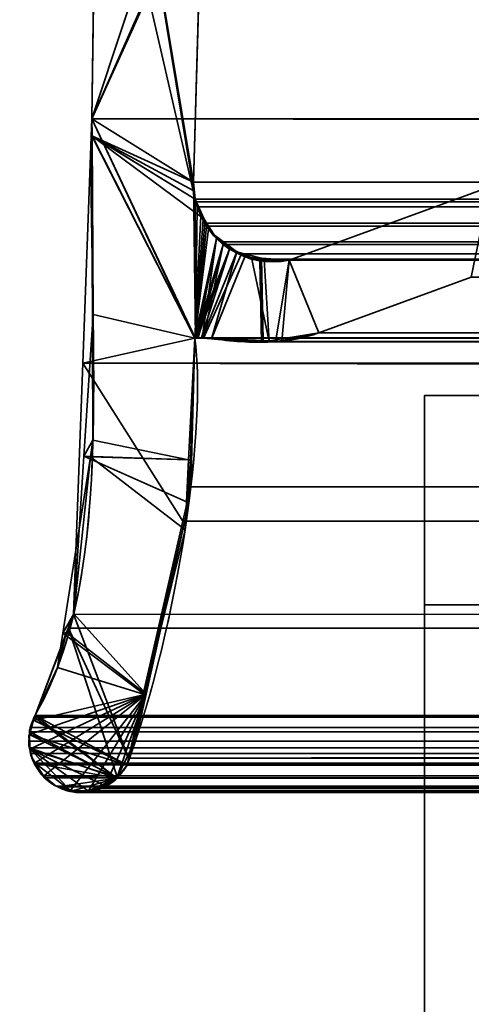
# Model space of a CAD drawing. Header units: millimetres. Extents: x -503 to 6703, y -110 to 193.
# Tile 705 of 1056: x 2587.14 to 2591.45, y -5.82 to 3.59. Entities that reach past the tile are written whole.
import ezdxf

# ---------------------------------------------------------------- set-up
doc = ezdxf.new("R2010")
doc.units = ezdxf.units.MM
doc.layers.add('151', color=7, linetype='Continuous', true_color=0xffffff)

# ---------------------------------------------------------------- blocks, each defined once
blk = doc.blocks.new('UG_SURFACE_003')
at = {"layer": '151', "color": 252, "linetype": 'Continuous', "lineweight": 35}
for points in [[(3602.5, -14, 2212.25), (3602.5, 174.4, 2212.25), (2397.5, 174.4, 2212.25), (2397.5, -14, 2212.25)], [(2547.4999, -14, 2062.2499), (2547.4999, 174.4, 2062.2499), (3452.5001, 174.4, 2062.2499), (3452.5001, -14, 2062.2499)]]:
    blk.add_3dface(points, dxfattribs=at)
blk = doc.blocks.new('UG_SURFACE_241')
at = {"layer": '151', "color": 35, "linetype": 'Continuous', "lineweight": 35}
for points in [[(2591.0001, 0, 2), (3408.9999, 0, 2), (3408.9999, -2), (2591.0001, -2)], [(2591.0001, 0, 1027), (2635.9999, 0, 1031.9999), (2635.9999, 0, 1015)], [(2591.0001, 0, 1027), (2636.7612, 0, 1035.8268), (2635.9999, 0, 1031.9999)], [(2635.9999, 0, 1015), (2636.7612, 0, 1011.1731), (2591.0001, 0, 1027)], [(2591.0001, 0, 1027), (2591.0001, 0, 2017), (2636.4894, 0, 1107.0901), (2636.0548, 0, 1102.9547)], [(2636.0548, 0, 1102.9547), (2638.9289, 0, 1039.0711), (2636.7612, 0, 1035.8268), (2591.0001, 0, 1027)], [(3408.9999, 0, 2), (2591.0001, 0, 2), (2642.1731, 0, 1005.7611), (2645.9999, 0, 1005)], [(2636.7612, 0, 1011.1731), (2638.9289, 0, 1007.929), (2591.0001, 0, 2), (2591.0001, 0, 1027)], [(2638.9289, 0, 1007.929), (2642.1731, 0, 1005.7611), (2591.0001, 0, 2)], [(2591.0001, 0, 2017), (2645.9999, 0, 1114), (2641.9327, 0, 1113.1355)], [(2641.9327, 0, 1113.1355), (2638.5686, 0, 1110.6913), (2591.0001, 0, 2017)], [(2638.5686, 0, 1110.6913), (2636.4894, 0, 1107.0901), (2591.0001, 0, 2017)], [(2650.0673, 0, 1113.1355), (2645.9999, 0, 1114), (2591.0001, 0, 2017), (3408.9999, 0, 2017)], [(2591.0001, 0, 2), (2591.0001, -2), (2591.0001, -9), (2591.0001, -9, 977)], [(2591.0001, -9, 977), (2591.0001, 0, 1027), (2591.0001, 0, 2)], [(3408.9999, -9, 2017), (3408.9999, 0, 2017), (2591.0001, 0, 2017), (2591.0001, -9, 2017)], [(2591.0001, 0, 1027), (2591.0001, -16.6489, 982.7361), (2591.0001, -18.1684, 983.4126), (2591.0001, -16.0274, 1012.5227)], [(2591.0001, 0, 1027), (2591.0001, -15.5359, 981.5), (2591.0001, -16.6489, 982.7361)], [(2591.0001, -16.0274, 1012.5227), (2591.0001, -16.6699, 1014.5), (2591.0001, 0, 1027)], [(2591.0001, 0, 1027), (2591.0001, -9, 977), (2591.0001, -15.0219, 979.9181), (2591.0001, -15.5359, 981.5)], [(2591.0001, -24.75, 1027), (2591.0001, 0, 1027), (2591.0001, -18.0611, 1016.0451), (2591.0001, -19.9604, 1016.8908)], [(2591.0001, -16.6699, 1014.5), (2591.0001, -18.0611, 1016.0451), (2591.0001, 0, 1027)], [(2591.0001, 0, 1027), (2591.0001, -17, 1036.9999), (2591.0001, -17, 1067), (2591.0001, -9, 1192)], [(2591.0001, 0, 1027), (2591.0001, -24.75, 1027), (2591.0001, -24.5, 1036.9999), (2591.0001, -17, 1036.9999)], [(2591.0001, -9, 1192), (2591.0001, -9, 2017), (2591.0001, 0, 2017), (2591.0001, 0, 1027)], [(3408.9999, -2), (3408.9999, -9), (2591.0001, -9), (2591.0001, -2)]]:
    blk.add_3dface(points, dxfattribs=at)
blk = doc.blocks.new('UG_SURFACE_268')
at = {"layer": '151', "color": 252, "linetype": 'Continuous', "lineweight": 35}
for points in [[(2585.5, -25.92, 2021.75), (3414.5, -25.92, 2021.75), (3414.5, 14.42, 2021.75), (2585.5, 14.42, 2021.75)], [(2586.9999, -25.92, 2020.2501), (2586.9999, 14.42, 2020.2501), (3413.0001, 14.42, 2020.2501), (3413.0001, -25.92, 2020.2501)]]:
    blk.add_3dface(points, dxfattribs=at)
blk = doc.blocks.new('UG_SURFACE_296')
at = {"layer": '151', "color": 7, "linetype": 'Continuous', "lineweight": 35}
for points in [[(2588.8116, 1.8784, 2018.4383), (2587.9111, 7.3541, 2019.3388), (2587.868, 6.0177, 2019.3822), (2587.8716, 5.9608, 2019.3784)], [(2587.9111, 7.3541, 2019.3388), (2588.799, 1.9593, 2018.451), (2588.7952, 2.0412, 2018.4548)], [(2587.9111, 7.3541, 2019.3388), (2588.8116, 1.8784, 2018.4383), (2588.799, 1.9593, 2018.451)], [(2588.7952, 2.0412, 2018.4548), (2588.8777, 4.9715, 2018.3723), (2587.9111, 7.3541, 2019.3388)], [(2587.8251, 2.6459, -7.75), (2589.0734, 6.4097, -7.75), (2588.9108, 5.1239, -7.75), (2588.9032, 5.0887, -7.75)], [(2589.0734, 6.4097, -7.75), (2587.8251, 2.6459, -7.75), (2587.8716, 5.9608, -7.75)], [(2587.8251, 2.6459, 2019.4249), (2587.8716, 5.9608, 2019.3784), (2587.8716, 5.9608, -7.75), (2587.8251, 2.6459, -7.75)], [(2587.8716, 5.9608, 2019.3784), (2587.8251, 2.6459, 2019.4249), (2587.826, 2.4847, 2019.424), (2588.8116, 1.8784, 2018.4383)], [(2588.9032, 5.0887, -7.75), (2588.8777, 4.9715, -7.75), (2587.8251, 2.6459, -7.75)], [(2588.8777, 4.9715, -7.75), (2588.7952, 2.0412, -7.75), (2587.8255, 2.4846, -7.75), (2587.8251, 2.6459, -7.75)], [(2588.7952, 2.0412, -7.75), (2588.8777, 4.9715, -7.75), (2588.8777, 4.9715, 2018.3723), (2588.7952, 2.0412, 2018.4548)], [(2587.8251, 2.6459, -7.75), (2587.8255, 2.4846, -7.75), (2587.826, 2.4847, 2019.424)], [(2587.826, 2.4847, 2019.424), (2587.8251, 2.6459, 2019.4249), (2587.8251, 2.6459, -7.75)], [(2587.8358, 0.7759, 2019.4142), (2587.826, 2.4847, 2019.424), (2587.8255, 2.4846, -7.75)], [(2587.8358, 0.7759, 2019.4142), (2587.8255, 2.4846, -7.75), (2587.8351, -0.4257, -7.75)], [(2587.8255, 2.4846, -7.75), (2588.8116, 1.8784, -7.75), (2588.896, 1.6882, -7.75)], [(2587.8255, 2.4846, -7.75), (2588.7952, 2.0412, -7.75), (2588.799, 1.9593, -7.75)], [(2588.799, 1.9593, -7.75), (2588.8116, 1.8784, -7.75), (2587.8255, 2.4846, -7.75)], [(2588.896, 1.6882, -7.75), (2588.9387, 1.592, -7.75), (2588.8073, 0.5499, -7.75), (2587.8255, 2.4846, -7.75)], [(2587.8351, -0.4257, -7.75), (2587.8255, 2.4846, -7.75), (2588.8073, 0.5499, -7.75), (2588.7482, -0.6131, -7.75)], [(2587.826, 2.4847, 2019.424), (2588.8073, 0.5499, 2018.4426), (2588.8643, 1.7194, 2018.3856), (2588.8116, 1.8784, 2018.4383)], [(2588.8073, 0.5499, 2018.4426), (2587.826, 2.4847, 2019.424), (2587.8358, 0.7759, 2019.4142)], [(2588.799, 1.9593, -7.75), (2588.7952, 2.0412, -7.75), (2588.7952, 2.0412, 2018.4548), (2588.799, 1.9593, 2018.451)], [(2589.7102, 1.295, -7.75), (2591.6266, 1.997, -7.75), (2591.4485, 1.1329, -7.75), (2589.9916, 0.5991, -7.75)], [(2589.9916, 0.5991, 2017.2584), (2591.4485, 1.1329, 2015.8014), (2591.6266, 1.997, 2015.6233), (2589.7102, 1.295, 2017.5397)], [(2591.6266, 1.997, -7.75), (2589.7102, 1.295, -7.75), (2589.7102, 1.295, 2017.5397), (2591.6266, 1.997, 2015.6233)], [(2588.799, 1.9593, 2018.451), (2588.8116, 1.8784, 2018.4383), (2588.8116, 1.8784, -7.75), (2588.799, 1.9593, -7.75)], [(2588.8116, 1.8784, -7.75), (2588.8643, 1.7194, 2018.3856), (2588.8865, 1.6875, 2018.3635)], [(2588.8116, 1.8784, -7.75), (2588.8116, 1.8784, 2018.4383), (2588.8643, 1.7194, 2018.3856)], [(2588.8865, 1.6875, 2018.3635), (2588.896, 1.6882, -7.75), (2588.8116, 1.8784, -7.75)], [(2588.8865, 1.6875, 2018.3635), (2588.8643, 1.7194, 2018.3856), (2588.8073, 0.5499, 2018.4426)], [(2588.8073, 0.5499, 2018.4426), (2589.0143, 1.5029, 2018.2357), (2589.009, 1.5104, 2018.2409), (2588.8865, 1.6875, 2018.3635)], [(2588.896, 1.6882, -7.75), (2588.8865, 1.6875, 2018.3635), (2589.009, 1.5104, 2018.2409)], [(2589.009, 1.5104, 2018.2409), (2588.9387, 1.592, -7.75), (2588.896, 1.6882, -7.75)], [(2588.8073, 0.5499, -7.75), (2588.9387, 1.592, -7.75), (2589.0167, 1.518, -7.75)], [(2589.0167, 1.518, -7.75), (2589.1402, 1.4006, -7.75), (2588.8073, 0.5499, -7.75)], [(2589.009, 1.5104, 2018.2409), (2589.0167, 1.518, -7.75), (2588.9387, 1.592, -7.75)], [(2589.0167, 1.518, -7.75), (2589.009, 1.5104, 2018.2409), (2589.0143, 1.5029, 2018.2357)], [(2589.0167, 1.518, -7.75), (2589.0143, 1.5029, 2018.2357), (2589.2093, 1.3763, 2018.0407)], [(2589.2093, 1.3763, 2018.0407), (2589.1402, 1.4006, -7.75), (2589.0167, 1.518, -7.75)], [(2589.0143, 1.5029, 2018.2357), (2588.8073, 0.5499, 2018.4426), (2588.8162, 0.553, 2018.4338)], [(2588.8162, 0.553, 2018.4338), (2588.8193, 0.5541, 2018.4307), (2589.0143, 1.5029, 2018.2357)], [(2589.0143, 1.5029, 2018.2357), (2588.8193, 0.5541, 2018.4307), (2588.8336, 0.5532, 2018.4164)], [(2589.0143, 1.5029, 2018.2357), (2588.8336, 0.5532, 2018.4164), (2588.8777, 0.5502, 2018.3723)], [(2588.8777, 0.5502, 2018.3723), (2588.9683, 0.5441, 2018.2817), (2589.2093, 1.3763, 2018.0407), (2589.0143, 1.5029, 2018.2357)], [(2588.8157, 0.5533, -7.75), (2588.8073, 0.5499, -7.75), (2589.1402, 1.4006, -7.75)], [(2588.8338, 0.5537, -7.75), (2588.8162, 0.5534, -7.75), (2588.8157, 0.5533, -7.75), (2589.1402, 1.4006, -7.75)], [(2589.1402, 1.4006, -7.75), (2588.8703, 0.5545, -7.75), (2588.8338, 0.5537, -7.75)], [(2588.8779, 0.5539, -7.75), (2588.8703, 0.5545, -7.75), (2589.1402, 1.4006, -7.75), (2589.2091, 1.3738, -7.75)], [(2589.2091, 1.3738, -7.75), (2589.4289, 1.2884, -7.75), (2589.4434, 0.5105, -7.75), (2588.8779, 0.5539, -7.75)], [(2588.9683, 0.5441, 2018.2817), (2589.2847, 1.3273, 2017.9653), (2589.2093, 1.3763, 2018.0407)], [(2589.4458, 1.3151, 2017.8041), (2589.2847, 1.3273, 2017.9653), (2588.9683, 0.5441, 2018.2817), (2589.4618, 0.5275, 2017.7882)], [(2589.2093, 1.3763, 2018.0407), (2589.2091, 1.3738, -7.75), (2589.1402, 1.4006, -7.75)], [(2589.2091, 1.3738, -7.75), (2589.2093, 1.3763, 2018.0407), (2589.2847, 1.3273, 2017.9653)], [(2589.2091, 1.3738, -7.75), (2589.2847, 1.3273, 2017.9653), (2589.4458, 1.3151, 2017.8041)], [(2589.4458, 1.3151, 2017.8041), (2589.4289, 1.2884, -7.75), (2589.2091, 1.3738, -7.75)], [(2589.4458, 1.3151, 2017.8041), (2589.4446, 1.2888, -7.75), (2589.4289, 1.2884, -7.75)], [(2589.4611, 0.5134, -7.75), (2589.4289, 1.2884, -7.75), (2589.4446, 1.2888, -7.75)], [(2589.4611, 0.5134, -7.75), (2589.4434, 0.5105, -7.75), (2589.4289, 1.2884, -7.75)], [(2589.4446, 1.2888, -7.75), (2589.4458, 1.3151, 2017.8041), (2589.7102, 1.295, 2017.5397)], [(2589.4446, 1.2888, -7.75), (2589.7102, 1.295, -7.75), (2589.9916, 0.5991, -7.75), (2589.4611, 0.5134, -7.75)], [(2589.7102, 1.295, 2017.5397), (2589.7102, 1.295, -7.75), (2589.4446, 1.2888, -7.75)], [(2589.4618, 0.5275, 2017.7882), (2589.6385, 0.5215, 2017.6115), (2589.7102, 1.295, 2017.5397), (2589.4458, 1.3151, 2017.8041)], [(2589.7102, 1.295, 2017.5397), (2589.6385, 0.5215, 2017.6115), (2589.9916, 0.5991, 2017.2584)], [(2591.4485, 1.1329, 2015.8014), (2589.9916, 0.5991, 2017.2584), (2589.9916, 0.5991, -7.75), (2591.4485, 1.1329, -7.75)], [(2587.8351, -0.4257, -7.75), (2587.7485, -0.5778, 2019.5014), (2587.8358, 0.7759, 2019.4142)], [(2588.7656, -0.6133, 2018.4846), (2588.8073, 0.5499, 2018.4426), (2587.8358, 0.7759, 2019.4142), (2587.7485, -0.5778, 2019.5014)], [(2589.4611, 0.5134, -7.75), (2589.9916, 0.5991, -7.75), (2589.9916, 0.5991, 2017.2584)], [(2589.9916, 0.5991, 2017.2584), (2589.6385, 0.5215, 2017.6115), (2589.4611, 0.5134, -7.75)], [(2588.7482, -0.6131, -7.75), (2588.8073, 0.5499, -7.75), (2588.8073, 0.5499, 2018.4426)], [(2588.8073, 0.5499, 2018.4426), (2588.7656, -0.6133, 2018.4846), (2588.7482, -0.6131, -7.75)], [(2588.8073, 0.5499, -7.75), (2588.8157, 0.5533, -7.75), (2588.8162, 0.553, 2018.4338)], [(2588.8162, 0.553, 2018.4338), (2588.8073, 0.5499, 2018.4426), (2588.8073, 0.5499, -7.75)], [(2588.8157, 0.5533, -7.75), (2588.8162, 0.5534, -7.75), (2588.8162, 0.553, 2018.4338)], [(2588.8336, 0.5532, 2018.4164), (2588.8193, 0.5541, 2018.4307), (2588.8162, 0.5534, -7.75)], [(2588.8193, 0.5541, 2018.4307), (2588.8162, 0.553, 2018.4338), (2588.8162, 0.5534, -7.75)], [(2588.8162, 0.5534, -7.75), (2588.8338, 0.5537, -7.75), (2588.8336, 0.5532, 2018.4164)], [(2588.8777, 0.5502, 2018.3723), (2588.8336, 0.5532, 2018.4164), (2588.8338, 0.5537, -7.75)], [(2588.8338, 0.5537, -7.75), (2588.8703, 0.5545, -7.75), (2588.8777, 0.5502, 2018.3723)], [(2588.8703, 0.5545, -7.75), (2588.8779, 0.5539, -7.75), (2588.8777, 0.5502, 2018.3723)], [(2588.9683, 0.5441, 2018.2817), (2588.8777, 0.5502, 2018.3723), (2588.8779, 0.5539, -7.75)], [(2588.8779, 0.5539, -7.75), (2589.4434, 0.5105, -7.75), (2589.4618, 0.5275, 2017.7882)], [(2589.4618, 0.5275, 2017.7882), (2588.9683, 0.5441, 2018.2817), (2588.8779, 0.5539, -7.75)], [(2589.4434, 0.5105, -7.75), (2589.4611, 0.5134, -7.75), (2589.4618, 0.5275, 2017.7882)], [(2589.6385, 0.5215, 2017.6115), (2589.4618, 0.5275, 2017.7882), (2589.4611, 0.5134, -7.75)], [(2587.8351, -0.4257, -7.75), (2587.8103, -0.5852, -7.75), (2587.7485, -0.5778, 2019.5014)], [(2587.8103, -0.5852, -7.75), (2587.8351, -0.4257, -7.75), (2588.7482, -0.6131, -7.75)], [(2587.6515, -2.085, 2019.5985), (2587.8103, -0.5852, -7.75), (2587.5485, -2.2703, -7.75)], [(2588.7141, -1.283, -7.75), (2588.3269, -2.8554, -7.75), (2587.5485, -2.2703, -7.75), (2587.8103, -0.5852, -7.75)], [(2587.6515, -2.085, 2019.5985), (2587.7485, -0.5778, 2019.5014), (2587.8103, -0.5852, -7.75)], [(2587.7485, -0.5778, 2019.5014), (2587.6515, -2.085, 2019.5985), (2588.3424, -2.8528, 2018.9075), (2588.7506, -1.0249, 2018.4994)], [(2588.7506, -1.0249, 2018.4994), (2588.7656, -0.6133, 2018.4846), (2587.7485, -0.5778, 2019.5014)], [(2587.8103, -0.5852, -7.75), (2588.7482, -0.6131, -7.75), (2588.7141, -1.283, -7.75)], [(2588.7141, -1.283, -7.75), (2588.7482, -0.6131, -7.75), (2588.7656, -0.6133, 2018.4846)], [(2588.7656, -0.6133, 2018.4846), (2588.7506, -1.0249, 2018.4994), (2588.7141, -1.283, -7.75)], [(2588.7506, -1.0249, 2018.4994), (2588.3269, -2.8554, -7.75), (2588.7141, -1.283, -7.75)], [(2588.7506, -1.0249, 2018.4994), (2588.3424, -2.8528, 2018.9075), (2588.3269, -2.8554, -7.75)], [(2587.5485, -2.2703, -7.75), (2587.5833, -2.2645, 2019.6667), (2587.6515, -2.085, 2019.5985)], [(2588.3424, -2.8528, 2018.9075), (2587.6515, -2.085, 2019.5985), (2587.5833, -2.2645, 2019.6667)], [(2588.3424, -2.8528, 2018.9075), (2587.5833, -2.2645, 2019.6667), (2587.2817, -3.0566, 2019.9683), (2587.2648, -3.1036, 2019.9852)], [(2587.2817, -3.0566, -7.75), (2587.2817, -3.0566, 2019.9683), (2587.5833, -2.2645, 2019.6667)], [(2587.5833, -2.2645, 2019.6667), (2587.4977, -2.5976, -7.75), (2587.2817, -3.0566, -7.75)], [(2587.5833, -2.2645, 2019.6667), (2587.5485, -2.2703, -7.75), (2587.4977, -2.5976, -7.75)], [(2588.3269, -2.8554, -7.75), (2587.4977, -2.5976, -7.75), (2587.5485, -2.2703, -7.75)], [(2587.2817, -3.0566, -7.75), (2587.4977, -2.5976, -7.75), (2588.3269, -2.8554, -7.75), (2588.1603, -3.5319, -7.75)], [(2587.2285, -3.2381, 2020.0214), (2587.2238, -3.3434, 2020.0262), (2587.2328, -3.379, 2020.0171), (2588.3424, -2.8528, 2018.9075)], [(2587.2648, -3.1036, 2019.9852), (2587.2302, -3.2006, 2020.0198), (2587.2285, -3.2381, 2020.0214), (2588.3424, -2.8528, 2018.9075)], [(2588.3424, -2.8528, 2018.9075), (2587.2328, -3.379, 2020.0171), (2587.2605, -3.4879, 2019.9895), (2587.276, -3.5127, 2019.974)], [(2588.3424, -2.8528, 2018.9075), (2587.276, -3.5127, 2019.974), (2587.343, -3.6207, 2019.907), (2587.364, -3.6376, 2019.886)], [(2587.364, -3.6376, 2019.886), (2587.4832, -3.7332, 2019.7668), (2587.6243, -3.7674, 2019.6257), (2588.3424, -2.8528, 2018.9075)], [(2588.3424, -2.8528, 2018.9075), (2587.6243, -3.7674, 2019.6257), (2587.7321, -3.7935, 2019.5179), (2587.7917, -3.7758, 2019.4583)], [(2587.7917, -3.7758, 2019.4583), (2587.9507, -3.7285, 2019.2993), (2588.3424, -2.8528, 2018.9075)], [(2588.3424, -2.8528, 2018.9075), (2587.9507, -3.7285, 2019.2993), (2587.9846, -3.7184, 2019.2654), (2588.0654, -3.642, 2019.1846)], [(2588.2449, -3.2885, 2019.0051), (2588.3424, -2.8528, 2018.9075), (2588.0654, -3.642, 2019.1846)], [(2588.1603, -3.5319, -7.75), (2588.3269, -2.8554, -7.75), (2588.3424, -2.8528, 2018.9075)], [(2588.3424, -2.8528, 2018.9075), (2588.2449, -3.2885, 2019.0051), (2588.1603, -3.5319, -7.75)], [(2587.2648, -3.1036, 2019.9852), (2587.2679, -3.1027, -7.75), (2587.2273, -3.2386, -7.75)], [(2588.1603, -3.5319, -7.75), (2587.2273, -3.2386, -7.75), (2587.2679, -3.1027, -7.75)], [(2587.2273, -3.2386, -7.75), (2587.2302, -3.2006, 2020.0198), (2587.2648, -3.1036, 2019.9852)], [(2587.2679, -3.1027, -7.75), (2587.2648, -3.1036, 2019.9852), (2587.2817, -3.0566, 2019.9683)], [(2587.2817, -3.0566, 2019.9683), (2587.2817, -3.0566, -7.75), (2587.2679, -3.1027, -7.75)], [(2588.1603, -3.5319, -7.75), (2587.2679, -3.1027, -7.75), (2587.2817, -3.0566, -7.75)], [(2587.2273, -3.2386, -7.75), (2587.2228, -3.2537, -7.75), (2587.2328, -3.379, 2020.0171)], [(2587.2362, -3.3802, -7.75), (2587.2228, -3.2537, -7.75), (2587.2273, -3.2386, -7.75), (2588.0656, -3.6483, -7.75)], [(2587.2228, -3.2537, -7.75), (2587.2362, -3.3802, -7.75), (2587.2328, -3.379, 2020.0171)], [(2587.2238, -3.3434, 2020.0262), (2587.2285, -3.2381, 2020.0214), (2587.2273, -3.2386, -7.75)], [(2587.2328, -3.379, 2020.0171), (2587.2238, -3.3434, 2020.0262), (2587.2273, -3.2386, -7.75)], [(2587.2273, -3.2386, -7.75), (2587.2285, -3.2381, 2020.0214), (2587.2302, -3.2006, 2020.0198)], [(2587.2273, -3.2386, -7.75), (2588.1603, -3.5319, -7.75), (2588.0656, -3.6483, -7.75)], [(2588.0654, -3.642, 2019.1846), (2588.1305, -3.5803, 2019.1195), (2588.1603, -3.5319, 2019.0897), (2588.2449, -3.2885, 2019.0051)], [(2588.2449, -3.2885, 2019.0051), (2588.1603, -3.5319, 2019.0897), (2588.1603, -3.5319, -7.75)], [(2587.2605, -3.4879, 2019.9895), (2587.2328, -3.379, 2020.0171), (2587.2362, -3.3802, -7.75)], [(2587.2362, -3.3802, -7.75), (2587.2421, -3.4365, -7.75), (2587.2605, -3.4879, 2019.9895)], [(2587.2362, -3.3802, -7.75), (2587.9471, -3.7278, -7.75), (2587.8634, -3.7728, -7.75), (2587.7929, -3.7803, -7.75)], [(2587.7929, -3.7803, -7.75), (2587.6811, -3.7921, -7.75), (2587.6248, -3.7754, -7.75), (2587.2362, -3.3802, -7.75)], [(2587.2362, -3.3802, -7.75), (2588.0656, -3.6483, -7.75), (2588.0432, -3.676, -7.75), (2587.9471, -3.7278, -7.75)], [(2587.2824, -3.511, -7.75), (2587.2421, -3.4365, -7.75), (2587.2362, -3.3802, -7.75), (2587.6248, -3.7754, -7.75)], [(2587.2421, -3.4365, -7.75), (2587.2824, -3.511, -7.75), (2587.276, -3.5127, 2019.974)], [(2587.276, -3.5127, 2019.974), (2587.2605, -3.4879, 2019.9895), (2587.2421, -3.4365, -7.75)], [(2587.343, -3.6207, 2019.907), (2587.276, -3.5127, 2019.974), (2587.2824, -3.511, -7.75)], [(2587.2824, -3.511, -7.75), (2587.3389, -3.6162, -7.75), (2587.343, -3.6207, 2019.907)], [(2587.2824, -3.511, -7.75), (2587.6248, -3.7754, -7.75), (2587.4832, -3.7332, -7.75), (2587.3656, -3.6377, -7.75)], [(2587.3656, -3.6377, -7.75), (2587.3389, -3.6162, -7.75), (2587.2824, -3.511, -7.75)], [(2588.0656, -3.6483, -7.75), (2588.1603, -3.5319, -7.75), (2588.1603, -3.5319, 2019.0897)], [(2588.1603, -3.5319, 2019.0897), (2588.1305, -3.5803, 2019.1195), (2588.0656, -3.6483, -7.75)], [(2587.3389, -3.6162, -7.75), (2587.3656, -3.6377, -7.75), (2587.364, -3.6376, 2019.886)], [(2587.364, -3.6376, 2019.886), (2587.343, -3.6207, 2019.907), (2587.3389, -3.6162, -7.75)], [(2587.4832, -3.7332, 2019.7668), (2587.364, -3.6376, 2019.886), (2587.3656, -3.6377, -7.75)], [(2587.3656, -3.6377, -7.75), (2587.4832, -3.7332, -7.75), (2587.4832, -3.7332, 2019.7668)], [(2587.9471, -3.7278, -7.75), (2588.0432, -3.676, -7.75), (2588.0654, -3.642, 2019.1846)], [(2588.0654, -3.642, 2019.1846), (2587.9846, -3.7184, 2019.2654), (2587.9471, -3.7278, -7.75)], [(2588.0432, -3.676, -7.75), (2588.0656, -3.6483, -7.75), (2588.0654, -3.642, 2019.1846)], [(2588.1305, -3.5803, 2019.1195), (2588.0654, -3.642, 2019.1846), (2588.0656, -3.6483, -7.75)], [(2587.4832, -3.7332, -7.75), (2587.6248, -3.7754, -7.75), (2587.6243, -3.7674, 2019.6257)], [(2587.6243, -3.7674, 2019.6257), (2587.4832, -3.7332, 2019.7668), (2587.4832, -3.7332, -7.75)], [(2587.9507, -3.7285, 2019.2993), (2587.7917, -3.7758, 2019.4583), (2587.8634, -3.7728, -7.75)], [(2587.8634, -3.7728, -7.75), (2587.9471, -3.7278, -7.75), (2587.9507, -3.7285, 2019.2993)], [(2587.9846, -3.7184, 2019.2654), (2587.9507, -3.7285, 2019.2993), (2587.9471, -3.7278, -7.75)], [(2587.7321, -3.7935, 2019.5179), (2587.6243, -3.7674, 2019.6257), (2587.6248, -3.7754, -7.75)], [(2587.6248, -3.7754, -7.75), (2587.6811, -3.7921, -7.75), (2587.7321, -3.7935, 2019.5179)], [(2587.6811, -3.7921, -7.75), (2587.7929, -3.7803, -7.75), (2587.7917, -3.7758, 2019.4583)], [(2587.7917, -3.7758, 2019.4583), (2587.7321, -3.7935, 2019.5179), (2587.6811, -3.7921, -7.75)], [(2587.7917, -3.7758, 2019.4583), (2587.7929, -3.7803, -7.75), (2587.8634, -3.7728, -7.75)]]:
    blk.add_3dface(points, dxfattribs=at)
blk = doc.blocks.new('UG_SURFACE_297')
at = {"layer": '151', "color": 7, "linetype": 'Continuous', "lineweight": 35}
for points in [[(2588.8777, 4.9715, 2018.3723), (2588.7952, 2.0412, 2018.4548), (2587.8251, 2.6459, 2019.4249), (2587.8716, 5.9608, 2019.3784)], [(3412.1749, 2.6459, 2019.4249), (3412.1284, 5.9608, 2019.3784), (2587.8716, 5.9608, 2019.3784), (2587.8251, 2.6459, 2019.4249)], [(2588.7952, 2.0412, 2018.4548), (2588.8777, 4.9715, 2018.3723), (3411.1223, 4.9715, 2018.3723), (3411.2048, 2.0412, 2018.4548)], [(2587.739, 0.3115, 2019.511), (2587.8251, 2.6459, 2019.4249), (2588.8073, 0.5499, 2018.4426)], [(3412.1695, 1.0733, 2019.4194), (2587.8251, 2.6459, 2019.4249), (2587.739, 0.3115, 2019.511)], [(2587.8251, 2.6459, 2019.4249), (2588.7952, 2.0412, 2018.4548), (2588.8147, 0.5531, 2018.4352), (2588.8124, 0.5521, 2018.4376)], [(2588.8124, 0.5521, 2018.4376), (2588.8073, 0.5499, 2018.4426), (2587.8251, 2.6459, 2019.4249)], [(3412.1695, 1.0733, 2019.4194), (3412.1749, 2.6459, 2019.4249), (2587.8251, 2.6459, 2019.4249)], [(2588.8147, 0.5531, 2018.4352), (2588.7952, 2.0412, 2018.4548), (2588.8116, 1.8784, 2018.4383)], [(2588.7952, 2.0412, 2018.4548), (3411.2048, 2.0412, 2018.4548), (3411.1884, 1.8784, 2018.4383), (2588.8116, 1.8784, 2018.4383)], [(2589.7102, 1.295, 2017.5397), (2591.6266, 1.997, 2015.6233), (2591.4485, 1.1329, 2015.8014), (2589.9916, 0.5991, 2017.2584)], [(2591.6266, 1.997, 2015.6233), (2589.7102, 1.295, 2017.5397), (3410.2898, 1.295, 2017.5397), (3408.3734, 1.997, 2015.6233)], [(2588.8116, 1.8784, 2018.4383), (2588.8186, 1.8526, 2018.4314), (2588.8309, 1.8061, 2018.4193), (2588.8147, 0.5531, 2018.4352)], [(2588.8116, 1.8784, 2018.4383), (3411.1884, 1.8784, 2018.4383), (3411.1795, 1.8546, 2018.4295)], [(3411.1795, 1.8546, 2018.4295), (2588.8186, 1.8526, 2018.4314), (2588.8116, 1.8784, 2018.4383)], [(2588.8147, 0.5531, 2018.4352), (2588.8309, 1.8061, 2018.4193), (2588.9049, 1.6499, 2018.3451)], [(2588.8309, 1.8061, 2018.4193), (2588.8186, 1.8526, 2018.4314), (3411.1795, 1.8546, 2018.4295)], [(2588.8309, 1.8061, 2018.4193), (3411.1795, 1.8546, 2018.4295), (3411.1114, 1.6712, 2018.3613)], [(2588.8309, 1.8061, 2018.4193), (3411.1114, 1.6712, 2018.3613), (3411.0959, 1.6501, 2018.3458)], [(3411.0959, 1.6501, 2018.3458), (2588.9049, 1.6499, 2018.3451), (2588.8309, 1.8061, 2018.4193)], [(2588.9049, 1.6499, 2018.3451), (2588.9184, 1.6214, 2018.3315), (2588.8147, 0.5531, 2018.4352)], [(2588.8147, 0.5531, 2018.4352), (2588.9184, 1.6214, 2018.3315), (2589.0565, 1.4694, 2018.1935), (2589.0789, 1.4448, 2018.1711)], [(2588.9049, 1.6499, 2018.3451), (3411.0959, 1.6501, 2018.3458), (3410.9931, 1.5104, 2018.2431)], [(2588.9184, 1.6214, 2018.3315), (2588.9049, 1.6499, 2018.3451), (3410.9931, 1.5104, 2018.2431)], [(2588.9184, 1.6214, 2018.3315), (3410.9931, 1.5104, 2018.2431), (3410.9428, 1.4751, 2018.1928)], [(3410.9428, 1.4751, 2018.1928), (2589.0565, 1.4694, 2018.1935), (2588.9184, 1.6214, 2018.3315)], [(2588.82, 0.5528, 2018.4302), (2588.8147, 0.5531, 2018.4352), (2589.0789, 1.4448, 2018.1711)], [(2589.0789, 1.4448, 2018.1711), (2588.8386, 0.5519, 2018.4114), (2588.82, 0.5528, 2018.4302)], [(2588.8894, 0.5495, 2018.3606), (2588.8386, 0.5519, 2018.4114), (2589.0789, 1.4448, 2018.1711)], [(2588.8894, 0.5495, 2018.3606), (2589.0789, 1.4448, 2018.1711), (2589.2541, 1.3557, 2017.9961)], [(2589.0789, 1.4448, 2018.1711), (2589.0565, 1.4694, 2018.1935), (3410.9428, 1.4751, 2018.1928)], [(2589.0789, 1.4448, 2018.1711), (3410.9428, 1.4751, 2018.1928), (3410.7571, 1.3446, 2018.007)], [(2589.0789, 1.4448, 2018.1711), (3410.7571, 1.3446, 2018.007), (3410.7485, 1.343, 2017.9987)], [(3410.7485, 1.343, 2017.9987), (2589.2541, 1.3557, 2017.9961), (2589.0789, 1.4448, 2018.1711)], [(2589.2541, 1.3557, 2017.9961), (2589.3538, 1.3048, 2017.8962), (2589.5178, 0.5189, 2017.7324), (2588.8894, 0.5495, 2018.3606)], [(2589.3538, 1.3048, 2017.8962), (2589.2541, 1.3557, 2017.9961), (3410.7485, 1.343, 2017.9987)], [(2589.4697, 1.3017, 2017.7803), (2589.3538, 1.3048, 2017.8962), (3410.7485, 1.343, 2017.9987)], [(3410.7485, 1.343, 2017.9987), (3410.5289, 1.3001, 2017.7791), (2589.4697, 1.3017, 2017.7803)], [(2589.5178, 0.5189, 2017.7324), (2589.3538, 1.3048, 2017.8962), (2589.4697, 1.3017, 2017.7803)], [(2589.4697, 1.3017, 2017.7803), (2589.7102, 1.295, 2017.5397), (2589.577, 0.516, 2017.673), (2589.5178, 0.5189, 2017.7324)], [(2589.4697, 1.3017, 2017.7803), (3410.5289, 1.3001, 2017.7791), (3410.4199, 1.2788, 2017.6699)], [(2589.7102, 1.295, 2017.5397), (2589.4697, 1.3017, 2017.7803), (3410.4199, 1.2788, 2017.6699)], [(2589.9916, 0.5991, 2017.2584), (2589.577, 0.516, 2017.673), (2589.7102, 1.295, 2017.5397)], [(3410.4199, 1.2788, 2017.6699), (3410.2898, 1.295, 2017.5397), (2589.7102, 1.295, 2017.5397)], [(3408.5515, 1.1329, 2015.8014), (3410.0084, 0.5991, 2017.2584), (2589.9916, 0.5991, 2017.2584), (2591.4485, 1.1329, 2015.8014)], [(2587.739, 0.3115, 2019.511), (3412.2143, 0.3103, 2019.4643), (3412.1695, 1.0733, 2019.4194)], [(2589.577, 0.516, 2017.673), (3410.0084, 0.5991, 2017.2584), (3410.3992, 0.5179, 2017.6492)], [(2589.577, 0.516, 2017.673), (2589.9916, 0.5991, 2017.2584), (3410.0084, 0.5991, 2017.2584)], [(2587.739, 0.3115, 2019.511), (2588.8073, 0.5499, 2018.4426), (2588.7697, -0.8719, 2018.4803), (2588.6948, -1.1989, 2018.5552)], [(2588.7697, -0.8719, 2018.4803), (3411.1927, 0.5499, 2018.4426), (3411.1869, -0.4242, 2018.4369)], [(2588.7697, -0.8719, 2018.4803), (2588.8073, 0.5499, 2018.4426), (3411.1927, 0.5499, 2018.4426)], [(2588.8124, 0.5521, 2018.4376), (3411.1876, 0.5521, 2018.4376), (3411.1927, 0.5499, 2018.4426), (2588.8073, 0.5499, 2018.4426)], [(3411.1853, 0.5531, 2018.4352), (2588.8124, 0.5521, 2018.4376), (2588.8147, 0.5531, 2018.4352)], [(3411.1853, 0.5531, 2018.4352), (3411.1876, 0.5521, 2018.4376), (2588.8124, 0.5521, 2018.4376)], [(2588.8147, 0.5531, 2018.4352), (2588.82, 0.5528, 2018.4302), (3411.1803, 0.5529, 2018.4302), (3411.1853, 0.5531, 2018.4352)], [(3411.1617, 0.552, 2018.4116), (3411.1803, 0.5529, 2018.4302), (2588.82, 0.5528, 2018.4302)], [(2588.82, 0.5528, 2018.4302), (2588.8386, 0.5519, 2018.4114), (3411.1617, 0.552, 2018.4116)], [(3411.1109, 0.5498, 2018.3609), (3411.1617, 0.552, 2018.4116), (2588.8386, 0.5519, 2018.4114)], [(2588.8386, 0.5519, 2018.4114), (2588.8894, 0.5495, 2018.3606), (3411.1109, 0.5498, 2018.3609)], [(3410.4834, 0.5217, 2017.7333), (3411.1109, 0.5498, 2018.3609), (2588.8894, 0.5495, 2018.3606)], [(2588.8894, 0.5495, 2018.3606), (2589.5178, 0.5189, 2017.7324), (3410.4834, 0.5217, 2017.7333)], [(3410.3992, 0.5179, 2017.6492), (3410.4834, 0.5217, 2017.7333), (2589.5178, 0.5189, 2017.7324)], [(3410.3992, 0.5179, 2017.6492), (2589.5178, 0.5189, 2017.7324), (2589.577, 0.516, 2017.673)], [(2588.6948, -1.1989, 2018.5552), (2588.1755, -3.4654, 2019.0744), (2587.6505, -2.0899, 2019.5997), (2587.739, 0.3115, 2019.511)], [(3412.3573, -2.122, 2019.6073), (2587.739, 0.3115, 2019.511), (2587.6505, -2.0899, 2019.5997)], [(3412.3573, -2.122, 2019.6073), (3412.2143, 0.3103, 2019.4643), (2587.739, 0.3115, 2019.511)], [(3411.1869, -0.4242, 2018.4369), (2588.6948, -1.1989, 2018.5552), (2588.7697, -0.8719, 2018.4803)], [(3411.1869, -0.4242, 2018.4369), (3411.2997, -1.2067, 2018.5497), (2588.6948, -1.1989, 2018.5552)], [(3411.413, -1.9929, 2018.6632), (2588.1755, -3.4654, 2019.0744), (2588.6948, -1.1989, 2018.5552)], [(2588.6948, -1.1989, 2018.5552), (3411.2997, -1.2067, 2018.5497), (3411.413, -1.9929, 2018.6632)], [(3411.413, -1.9929, 2018.6632), (3411.8216, -3.4665, 2019.0716), (2588.1755, -3.4654, 2019.0744)], [(2587.5998, -2.2225, 2019.6502), (2587.6505, -2.0899, 2019.5997), (2588.1755, -3.4654, 2019.0744)], [(2587.6505, -2.0899, 2019.5997), (2587.5998, -2.2225, 2019.6502), (3412.3971, -2.2251, 2019.6471)], [(2587.6505, -2.0899, 2019.5997), (3412.3971, -2.2251, 2019.6471), (3412.3573, -2.122, 2019.6073)], [(2588.0706, -3.6511, 2019.1796), (2588.0632, -3.6559, 2019.1867), (2587.2817, -3.0566, 2019.9683), (2587.5998, -2.2225, 2019.6502)], [(3412.3971, -2.2251, 2019.6471), (2587.5998, -2.2225, 2019.6502), (2587.2817, -3.0566, 2019.9683)], [(2587.2817, -3.0566, 2019.9683), (3412.7183, -3.0566, 2019.9683), (3412.3971, -2.2251, 2019.6471)], [(2587.5998, -2.2225, 2019.6502), (2588.1755, -3.4654, 2019.0744), (2588.1603, -3.5319, 2019.0897), (2588.0706, -3.6511, 2019.1796)], [(2587.2319, -3.2123, 2020.0181), (2587.2366, -3.1716, 2020.0133), (2587.2748, -3.0741, 2019.9752), (2588.0632, -3.6559, 2019.1867)], [(3412.7634, -3.1716, 2020.0133), (3412.7252, -3.0741, 2019.9752), (2587.2748, -3.0741, 2019.9752), (2587.2366, -3.1716, 2020.0133)], [(2587.2748, -3.0741, 2019.9752), (2587.2817, -3.0566, 2019.9683), (2588.0632, -3.6559, 2019.1867)], [(2587.2748, -3.0741, 2019.9752), (3412.7252, -3.0741, 2019.9752), (3412.7183, -3.0566, 2019.9683), (2587.2817, -3.0566, 2019.9683)], [(2587.2366, -3.1716, 2020.0133), (2587.2319, -3.2123, 2020.0181), (3412.7681, -3.2123, 2020.0181)], [(2587.2366, -3.1716, 2020.0133), (3412.7681, -3.2123, 2020.0181), (3412.7634, -3.1716, 2020.0133)], [(2587.2302, -3.3666, 2020.0198), (2587.2214, -3.3021, 2020.0286), (2587.2319, -3.2123, 2020.0181), (2588.0632, -3.6559, 2019.1867)], [(3412.7786, -3.3021, 2020.0286), (2587.2319, -3.2123, 2020.0181), (2587.2214, -3.3021, 2020.0286)], [(3412.7786, -3.3021, 2020.0286), (3412.7681, -3.2123, 2020.0181), (2587.2319, -3.2123, 2020.0181)], [(2587.2214, -3.3021, 2020.0286), (2587.2302, -3.3666, 2020.0198), (3412.7698, -3.3666, 2020.0198), (3412.7786, -3.3021, 2020.0286)], [(2588.0632, -3.6559, 2019.1867), (2587.2736, -3.5129, 2019.9764), (2587.2378, -3.4209, 2020.0121), (2587.2302, -3.3666, 2020.0198)], [(3412.7622, -3.4209, 2020.0121), (2587.2302, -3.3666, 2020.0198), (2587.2378, -3.4209, 2020.0121)], [(3412.7622, -3.4209, 2020.0121), (3412.7698, -3.3666, 2020.0198), (2587.2302, -3.3666, 2020.0198)], [(2587.2378, -3.4209, 2020.0121), (2587.2736, -3.5129, 2019.9764), (3412.7264, -3.5129, 2019.9764), (3412.7622, -3.4209, 2020.0121)], [(2588.1603, -3.5319, 2019.0897), (2588.1755, -3.4654, 2019.0744), (3411.8216, -3.4665, 2019.0716)], [(3411.8216, -3.4665, 2019.0716), (3411.8397, -3.5319, 2019.0897), (2588.1603, -3.5319, 2019.0897)], [(2587.359, -3.6339, 2019.891), (2587.2796, -3.5281, 2019.9704), (2587.2736, -3.5129, 2019.9764), (2588.0632, -3.6559, 2019.1867)], [(3412.7204, -3.5281, 2019.9704), (2587.2736, -3.5129, 2019.9764), (2587.2796, -3.5281, 2019.9704)], [(3412.7204, -3.5281, 2019.9704), (3412.7264, -3.5129, 2019.9764), (2587.2736, -3.5129, 2019.9764)], [(2587.2796, -3.5281, 2019.9704), (2587.359, -3.6339, 2019.891), (3412.641, -3.6339, 2019.891), (3412.7204, -3.5281, 2019.9704)], [(2588.0706, -3.6511, 2019.1796), (3411.8397, -3.5319, 2019.0897), (3411.9294, -3.6511, 2019.1796)], [(2588.0706, -3.6511, 2019.1796), (2588.1603, -3.5319, 2019.0897), (3411.8397, -3.5319, 2019.0897)], [(2587.3728, -3.6524, 2019.8772), (2587.359, -3.6339, 2019.891), (2588.0632, -3.6559, 2019.1867)], [(3412.641, -3.6339, 2019.891), (2587.359, -3.6339, 2019.891), (2587.3728, -3.6524, 2019.8772)], [(3412.6272, -3.6524, 2019.8772), (3412.641, -3.6339, 2019.891), (2587.3728, -3.6524, 2019.8772)], [(2588.0632, -3.6559, 2019.1867), (2587.4994, -3.7378, 2019.7506), (2587.4832, -3.7332, 2019.7668), (2587.3728, -3.6524, 2019.8772)], [(2587.3728, -3.6524, 2019.8772), (2587.4832, -3.7332, 2019.7668), (3412.5168, -3.7332, 2019.7668), (3412.6272, -3.6524, 2019.8772)], [(2587.6393, -3.7769, 2019.6106), (2587.4994, -3.7378, 2019.7506), (2588.0632, -3.6559, 2019.1867)], [(2587.7938, -3.7758, 2019.4561), (2587.6973, -3.7931, 2019.5527), (2587.6393, -3.7769, 2019.6106), (2588.0632, -3.6559, 2019.1867)], [(2587.7938, -3.7758, 2019.4561), (2588.0632, -3.6559, 2019.1867), (2587.94, -3.7381, 2019.31)], [(2588.0632, -3.6559, 2019.1867), (3411.9368, -3.6559, 2019.1867), (3412.06, -3.7381, 2019.31), (2587.94, -3.7381, 2019.31)], [(3411.9294, -3.6511, 2019.1796), (2588.0632, -3.6559, 2019.1867), (2588.0706, -3.6511, 2019.1796)], [(3411.9294, -3.6511, 2019.1796), (3411.9368, -3.6559, 2019.1867), (2588.0632, -3.6559, 2019.1867)], [(2587.4994, -3.7378, 2019.7506), (3412.5006, -3.7378, 2019.7506), (3412.5168, -3.7332, 2019.7668), (2587.4832, -3.7332, 2019.7668)], [(2587.6393, -3.7769, 2019.6106), (3412.3607, -3.7769, 2019.6106), (3412.5006, -3.7378, 2019.7506), (2587.4994, -3.7378, 2019.7506)], [(2587.94, -3.7381, 2019.31), (2587.9164, -3.7538, 2019.3336), (2587.7938, -3.7758, 2019.4561)], [(3412.0836, -3.7538, 2019.3336), (2587.7938, -3.7758, 2019.4561), (2587.9164, -3.7538, 2019.3336)], [(3412.0836, -3.7538, 2019.3336), (3412.2062, -3.7758, 2019.4561), (2587.7938, -3.7758, 2019.4561)], [(2587.9164, -3.7538, 2019.3336), (3412.06, -3.7381, 2019.31), (3412.0836, -3.7538, 2019.3336)], [(2587.9164, -3.7538, 2019.3336), (2587.94, -3.7381, 2019.31), (3412.06, -3.7381, 2019.31)], [(3412.3027, -3.7931, 2019.5527), (2587.6393, -3.7769, 2019.6106), (2587.6973, -3.7931, 2019.5527)], [(3412.3027, -3.7931, 2019.5527), (3412.3607, -3.7769, 2019.6106), (2587.6393, -3.7769, 2019.6106)], [(2587.6973, -3.7931, 2019.5527), (3412.2062, -3.7758, 2019.4561), (3412.3027, -3.7931, 2019.5527)], [(2587.6973, -3.7931, 2019.5527), (2587.7938, -3.7758, 2019.4561), (3412.2062, -3.7758, 2019.4561)]]:
    blk.add_3dface(points, dxfattribs=at)

msp = doc.modelspace()

# ---------------------------------------------------------------- linework, layer by layer
at = {"layer": '151', "color": 252, "linetype": 'Continuous', "lineweight": -3, "true_color": 0x939598}
for p, q in [((2587.8716, 5.9608, 2019.3784), (2587.825, 2.6459, 2019.425)), ((2587.825, 2.6459, -7.75), (2587.8716, 5.9608, -7.75)), ((2587.825, 2.6459, 2019.425), (2587.8716, 5.9608, 2019.3784)), ((2588.8776, 4.9715, 2018.3724), (2588.7951, 2.0412, 2018.4549)), ((2588.8776, 4.9715, 2018.3724), (2588.7951, 2.0412, 2018.4549)), ((2588.7951, 2.0412, -7.75), (2588.8776, 4.9715, -7.75)), ((3412.175, 2.6459, 2019.425), (2587.825, 2.6459, 2019.425)), ((2587.825, 2.6459, 2019.425), (2587.825, 2.6459, -7.75)), ((2588.7951, 2.0412, 2018.4549), (3411.2049, 2.0412, 2018.4549)), ((2588.7951, 2.0412, -7.75), (2588.7951, 2.0412, 2018.4549)), ((2589.7101, 1.295, 2017.5399), (2591.6266, 1.997, 2015.6234)), ((2589.7101, 1.295, -7.75), (2591.6266, 1.997, -7.75)), ((2589.7101, 1.295, 2017.5399), (2591.6266, 1.997, 2015.6234)), ((2588.8117, 1.8784, -7.75), (2588.8117, 1.8784, 2018.4383)), ((2588.8117, 1.8784, 2018.4383), (3411.1883, 1.8784, 2018.4383)), ((2589.7101, 1.295, -7.75), (2589.7101, 1.295, 2017.5399)), ((2589.7101, 1.295, 2017.5399), (3410.2899, 1.295, 2017.5399)), ((2591.4485, 1.1329, 2015.8015), (2589.9916, 0.5991, 2017.2584)), ((2589.9916, 0.5991, 2017.2584), (2591.4485, 1.1329, 2015.8015)), ((2591.4485, 1.1329, -7.75), (2589.9916, 0.5991, -7.75)), ((2591.4485, 1.1329, 2015.8015), (2591.4485, 1.1329, -7.75)), ((3410.0084, 0.5991, 2017.2584), (2589.9916, 0.5991, 2017.2584)), ((2589.9916, 0.5991, 2017.2584), (2589.9916, 0.5991, -7.75)), ((3411.1926, 0.5499, 2018.4426), (2588.8074, 0.5499, 2018.4426)), ((2588.8074, 0.5499, 2018.4426), (2588.8074, 0.5499, -7.75)), ((2591, 0, 2), (3409, 0, 2)), ((2591, 0, 2), (2591, -2)), ((2591, 0, 2017), (3409, 0, 2017)), ((2591, 0, 2017), (2591, -9, 2017)), ((2591, 0, 2017), (2591, 0, 2)), ((2591, -2), (3409, -2)), ((2591, -2), (2591, -9)), ((2587.2817, -3.0566, 2019.9683), (2587.2817, -3.0566, -7.75)), ((3412.7183, -3.0566, 2019.9683), (2587.2817, -3.0566, 2019.9683)), ((3411.8398, -3.5319, 2019.0898), (2588.1602, -3.5319, 2019.0898)), ((2588.1602, -3.5319, 2019.0898), (2588.1602, -3.5319, -7.75)), ((2587.4831, -3.7332, 2019.7669), (2587.4831, -3.7332, -7.75)), ((3412.5169, -3.7332, 2019.7669), (2587.4831, -3.7332, 2019.7669))]:
    msp.add_line(p, q, dxfattribs=at)
for points in [[(2587.825, 2.6459, -7.75), (2587.7678, 0.6697, -7.75), (2588.0904, -1.668, -7.75), (2587.2817, -3.0566, -7.75)], [(2587.2817, -3.0566, 2019.9683), (2588.0904, -1.668, 2019.1596), (2587.7678, 0.6697, 2019.4822), (2587.825, 2.6459, 2019.425)], [(2588.7951, 2.0412, -7.75), (2588.7948, 1.9864, -7.75), (2588.8001, 1.9319, -7.75), (2588.8117, 1.8784, -7.75)], [(2588.8117, 1.8784, 2018.4383), (2588.8001, 1.9319, 2018.4499), (2588.7948, 1.9864, 2018.4552), (2588.7951, 2.0412, 2018.4549)], [(2588.8117, 1.8784, -7.75), (2588.8988, 1.4692, -7.75), (2589.3009, 1.208, -7.75), (2589.7101, 1.295, -7.75)], [(2589.7101, 1.295, 2017.5399), (2589.3009, 1.208, 2017.9491), (2588.8988, 1.4692, 2018.3512), (2588.8117, 1.8784, 2018.4383)], [(2591.4485, 1.1329, 2015.8015), (2591.5402, 1.1489, 2015.7098), (2591.633, 1.1099, 2015.617), (2591.6857, 1.0331, 2015.5643)], [(2588.8074, 0.5499, -7.75), (2588.8617, 0.5892, -7.75), (2589.4574, 0.4094, -7.75), (2589.9916, 0.5991, -7.75)], [(2588.8074, 0.5499, 2018.4426), (2588.8617, 0.5892, 2018.3883), (2589.4574, 0.4094, 2017.7926), (2589.9916, 0.5991, 2017.2584)], [(2588.8074, 0.5499, 2018.4426), (2588.9217, -0.2606, 2018.3283), (2588.6602, -2.1669, 2018.5898), (2588.1602, -3.5319, 2019.0898)], [(2588.1602, -3.5319, -7.75), (2588.6602, -2.1669, -7.75), (2588.9217, -0.2606, -7.75), (2588.8074, 0.5499, -7.75)], [(2587.2817, -3.0566, 2019.9683), (2587.1503, -3.2988, 2020.0997), (2587.2406, -3.602, 2020.0094), (2587.4831, -3.7332, 2019.7669)], [(2587.2817, -3.0566, -7.75), (2587.1503, -3.2988, -7.75), (2587.2406, -3.602, -7.75), (2587.4831, -3.7332, -7.75)], [(2587.4831, -3.7332, -7.75), (2587.7258, -3.8648, -7.75), (2588.029, -3.7744, -7.75), (2588.1602, -3.5319, -7.75)], [(2587.4831, -3.7332, 2019.7669), (2587.7258, -3.8648, 2019.5242), (2588.029, -3.7744, 2019.221), (2588.1602, -3.5319, 2019.0898)]]:
    msp.add_open_spline(points, degree=3, dxfattribs=at)
for points, knots in [([(2587.825, 2.6459, 2019.425), (2587.7967, 1.6675, 2019.4533), (2587.857, 0.6872, 2019.393), (2587.829, -0.7739, 2019.421), (2587.8016, -1.258, 2019.4484), (2587.642, -2.2093, 2019.608), (2587.5056, -2.6721, 2019.7444), (2587.2817, -3.0566, 2019.9683)], [0, 0, 0, 0, 0.5, 0.5, 0.75, 0.75, 1, 1, 1, 1]), ([(2588.8117, 1.8784, 2018.4383), (2588.8103, 1.8851, 2018.4397), (2588.8089, 1.8918, 2018.4411), (2588.8064, 1.9053, 2018.4436), (2588.8052, 1.9121, 2018.4448), (2588.803, 1.9258, 2018.447), (2588.8021, 1.9326, 2018.4479), (2588.8003, 1.9464, 2018.4497), (2588.7995, 1.9533, 2018.4505), (2588.7981, 1.9672, 2018.4519), (2588.7975, 1.9741, 2018.4525), (2588.7965, 1.988, 2018.4535), (2588.7961, 1.995, 2018.4539), (2588.7953, 2.015, 2018.4547), (2588.795, 2.0281, 2018.455), (2588.7951, 2.0412, 2018.4549)], [0, 0, 0, 0, 0.127034, 0.127034, 0.254067, 0.254067, 0.381101, 0.381101, 0.508134, 0.508134, 0.635167, 0.635167, 0.762198, 0.762198, 1, 1, 1, 1]), ([(2589.7101, 1.295, 2017.5399), (2589.5927, 1.27, 2017.6573), (2589.4705, 1.273, 2017.7795), (2589.2582, 1.3309, 2017.9918), (2589.1637, 1.377, 2018.0863), (2589.02, 1.4921, 2018.23), (2588.9645, 1.551, 2018.2855), (2588.8829, 1.6758, 2018.3671), (2588.8523, 1.7385, 2018.3977), (2588.8234, 1.8296, 2018.4266), (2588.817, 1.8538, 2018.433), (2588.8117, 1.8784, 2018.4383)], [0, 0, 0, 0, 0.336418, 0.336418, 0.611476, 0.611476, 0.80217, 0.80217, 0.949507, 0.949507, 1, 1, 1, 1]), ([(2588.8074, 0.5499, 2018.4426), (2588.8097, 0.5515, 2018.4403), (2588.8122, 0.5524, 2018.4378), (2588.8267, 0.5565, 2018.4233), (2588.8391, 0.5559, 2018.4109), (2588.8997, 0.5539, 2018.3503), (2588.948, 0.5466, 2018.302), (2589.1892, 0.5176, 2018.0608), (2589.3836, 0.5019, 2017.8664), (2589.7164, 0.5262, 2017.5336), (2589.8562, 0.551, 2017.3938), (2589.9916, 0.5991, 2017.2584)], [0, 0, 0, 0, 0.006369, 0.006369, 0.037203, 0.037203, 0.159144, 0.159144, 0.647754, 0.647754, 1, 1, 1, 1]), ([(2588.1602, -3.5319, 2019.0898), (2588.3906, -2.9029, 2018.8594), (2588.5536, -2.2313, 2018.6964), (2588.7307, -1.2024, 2018.5193), (2588.7779, -0.8537, 2018.4721), (2588.8357, -0.1542, 2018.4143), (2588.8573, 0.1959, 2018.3927), (2588.8074, 0.5499, 2018.4426)], [0, 0, 0, 0, 0.5, 0.5, 0.75, 0.75, 1, 1, 1, 1]), ([(2587.2817, -3.0566, 2019.9683), (2587.2628, -3.0914, 2019.9872), (2587.2471, -3.1304, 2020.0029), (2587.226, -3.2131, 2020.024), (2587.2206, -3.2581, 2020.0294), (2587.2221, -3.3425, 2020.0279), (2587.2278, -3.3831, 2020.0222), (2587.2478, -3.4592, 2020.0022), (2587.2623, -3.4955, 2019.9877), (2587.3052, -3.5765, 2019.9448), (2587.3376, -3.6182, 2019.9124), (2587.4069, -3.6855, 2019.8431), (2587.4444, -3.7123, 2019.8056), (2587.4831, -3.7332, 2019.7669)], [0, 0, 0, 0, 0.152091, 0.152091, 0.305606, 0.305606, 0.44559, 0.44559, 0.586962, 0.586962, 0.797034, 0.797034, 1, 1, 1, 1]), ([(2587.4831, -3.7332, 2019.7669), (2587.5511, -3.7701, 2019.6989), (2587.6246, -3.7897, 2019.6254), (2587.7709, -3.7966, 2019.4791), (2587.8459, -3.7837, 2019.4041), (2587.9708, -3.7307, 2019.2792), (2588.0238, -3.6968, 2019.2262), (2588.1042, -3.6181, 2019.1458), (2588.1353, -3.578, 2019.1147), (2588.1602, -3.5319, 2019.0898)], [0, 0, 0, 0, 0.298689, 0.298689, 0.60048, 0.60048, 0.832685, 0.832685, 1, 1, 1, 1])]:
    msp.add_open_spline(points, degree=3, knots=knots, dxfattribs=at)

# ---------------------------------------------------------------- block references
for name in ['UG_SURFACE_003', 'UG_SURFACE_268', 'UG_SURFACE_296', 'UG_SURFACE_297', 'UG_SURFACE_241']:
    msp.add_blockref(name, (0, 0), dxfattribs=at)

doc.saveas('drawing.dxf')
